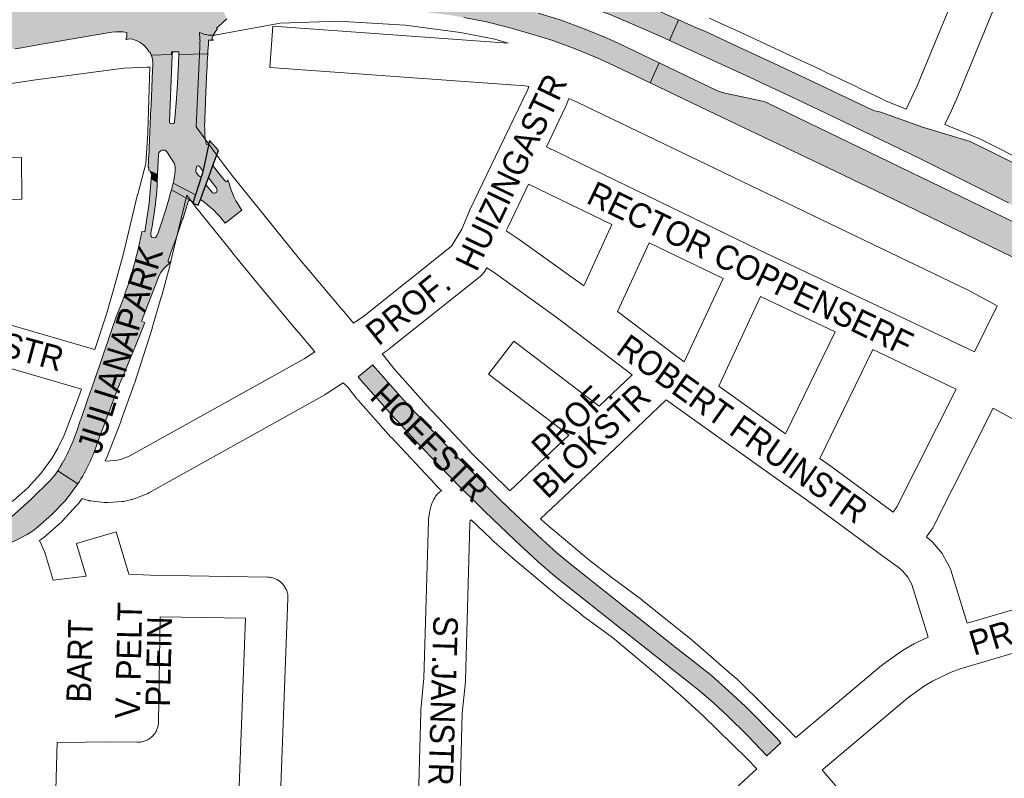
# Paper-space layout 'Layout1' of a CAD drawing. Header units: metres. Extents: x 123097 to 144122, y 392739 to 407589.
# Tile 342 of 510: x 133947 to 134256, y 398452 to 398690. Entities that reach past the tile are written whole.
import ezdxf
from ezdxf.enums import TextEntityAlignment as Align

# ---------------------------------------------------------------- set-up
doc = ezdxf.new("R2010")
doc.units = ezdxf.units.M
doc.header["$MEASUREMENT"] = 0
for name, color, linetype, lineweight in [('gs-anno-wegen algemeen tekst', 7, 'Continuous', 0), ('gs-knt-aanvullende hoofdweg', 7, 'Continuous', 0), ('gs-knt-hoofdweg', 7, 'Continuous', 0), ('gs-knt-wegen algemeen', 7, 'Continuous', 0), ('ir-ARC-asfalt-hoofdwegen-te inspecteren', 5, 'Continuous', 0), ('ir-ARC-fietspaden naastliggend- te inspecteren', 1, 'Continuous', 0)]:
    doc.layers.add(name, color=color, linetype=linetype, lineweight=lineweight)
doc.styles.add('Style-Arial', font='arial.ttf')

psp = doc.layouts.get("Layout1")

# ---------------------------------------------------------------- hatches: boundary and pattern name
at = {"layer": 'ir-ARC-asfalt-hoofdwegen-te inspecteren', "linetype": 'Continuous', "lineweight": 13}
for points in [[(134132.365, 398691.757), (134147.57, 398685.19), (134150.682, 398683.766), (134153.577, 398690.244), (134138.881, 398696.773), (134129.663, 398700.71), (134120.256, 398704.172), (134110.684, 398707.147), (134097.017, 398710.578), (134088.092, 398712.21), (134085.191, 398712.914), (134071.318, 398717.057), (134070.377, 398704.784), (134076.389, 398704.213), (134083.749, 398703.237), (134091.075, 398702.029), (134095.738, 398701.1), (134100.369, 398700.019), (134108.128, 398698.032), (134109.656, 398697.814), (134116.844, 398697.304), (134117.985, 398697.001)], [(134270.189, 398610.03), (134274.748, 398619.02), (134274.275, 398619.259), (134181.34, 398664.198), (134180.631, 398664.498), (134179.894, 398664.718), (134168.127, 398667.26), (134167.049, 398667.533), (134165.998, 398667.895), (134147.5, 398676.762), (134144.65, 398670.497), (134165.117, 398660.698), (134200.213, 398643.926), (134220.685, 398634.147), (134269.737, 398610.247)], [(134081.395, 398547.467), (134085.634, 398543.257), (134089.239, 398539.677), (134092.861, 398536.079), (134102.241, 398527.12), (134106.51, 398523.11), (134109.583, 398520.292), (134114.9, 398515.709), (134137.559, 398497.774), (134160.045, 398480.052), (134164.516, 398476.152), (134168.921, 398472.033), (134175.188, 398465.889), (134181.246, 398459.539), (134185.667, 398463.636), (134184.128, 398465.284), (134174.501, 398475.013), (134169.257, 398479.93), (134163.857, 398484.675), (134157.982, 398489.35), (134153.363, 398492.965), (134140.538, 398503.064), (134136.855, 398505.996), (134126.633, 398514.077), (134125.088, 398515.314), (134119.557, 398519.68), (134115.41, 398523.146), (134110.806, 398527.343), (134104.233, 398533.542), (134100.571, 398536.995), (134097.223, 398540.152), (134097.057, 398540.329), (134088.913, 398548.451), (134084.182, 398553.237), (134082.782, 398554.684), (134076.006, 398561.798), (134069.85, 398568.387), (134066.482, 398572.083), (134061.545, 398577.629), (134060.32, 398579.072), (134058.439, 398581.188), (134058.035, 398581.59), (134057.68, 398582.033), (134053.079, 398578.308), (134053.973, 398577.253), (134054.737, 398576.351), (134064.693, 398565.183), (134065.512, 398564.292), (134070.956, 398558.372)], [(133958.743, 398548.597), (133957.886, 398547.446), (133956.986, 398546.329), (133956.817, 398546.129), (133950.273, 398539.64), (133943.36, 398533.546), (133941.772, 398532.486), (133940.154, 398531.472), (133943.15, 398525.747), (133946.25, 398527.304), (133949.309, 398528.939), (133950.975, 398529.959), (133952.522, 398531.152), (133957.051, 398535.195), (133961.321, 398539.509), (133965.205, 398544.757), (133958.903, 398548.847), (133958.754, 398548.613)]]:
    psp.add_hatch(color=5, dxfattribs=at).paths.add_polyline_path(points, flags=0)
at = {"layer": 'ir-ARC-asfalt-hoofdwegen-te inspecteren', "linetype": 'Continuous', "lineweight": 13, "extrusion": (0, 0, -1)}
for points in [[(-134007.757, 398683.882, 0.5150728), (-134007.325, 398684.621), (-134007.746, 398685.494), (-134008.397, 398686.559), (-134008.964, 398687.388), (-134008.739, 398687.573), (-134009.412, 398688.24), (-134011.884, 398690.568), (-134008.196, 398699.052), (-134007.675, 398700.233, 0.3810717), (-134008.093, 398700.824), (-134007.403, 398700.699), (-134006.132, 398703.745), (-134005.073, 398705.941), (-134004.114, 398707.716), (-134002.914, 398709.337), (-134000.96, 398711.219), (-133999.373, 398712.52), (-133998.117, 398713.525), (-133994.954, 398712.945), (-133994.163, 398714.751), (-133989.675, 398713.805), (-133989.954, 398712.029), (-133990.52, 398708.813, 0.960204), (-133988.548, 398708.483), (-133988.057, 398711.609), (-133987.852, 398713.429), (-133984.369, 398712.61), (-133984.384, 398710.75), (-133982.734, 398710.4), (-133982.73, 398710.271), (-133980.009, 398709.588), (-133980.085, 398705.036), (-133978.85, 398704.783), (-133976.599, 398704.322), (-133973.547, 398703.734), (-133967.432, 398702.596), (-133960.554, 398701.34), (-133953.447, 398700.085), (-133948.284, 398699.239), (-133940.841, 398698.053), (-133933.719, 398696.961), (-133928.536, 398696.155), (-133918.388, 398694.77), (-133909.205, 398693.602), (-133899.082, 398692.389), (-133889.874, 398691.403), (-133874.474, 398689.87), (-133873.613, 398689.823), (-133872.75, 398689.806), (-133872.093, 398689.813), (-133871.437, 398689.837, 0.0394667), (-133869.967, 398689.869, 0.0594167), (-133867.847, 398690.343, 0.7297104), (-133867.949, 398691.264), (-133864.329, 398692.758), (-133858.843, 398692.149), (-133854.057, 398691.442), (-133850.939, 398689.305, 0.7726951), (-133851.193, 398688.384, 0.1260099), (-133847.222, 398686.944), (-133846.994, 398686.923), (-133847.616, 398679.923, 0.0054226), (-133847.617, 398679.912), (-133848.426, 398670.794), (-133857.218, 398671.753), (-133867.381, 398673.04), (-133871.765, 398673.643), (-133871.72, 398673.959), (-133874.297, 398674.286), (-133874.352, 398673.963), (-133880.361, 398674.839), (-133881.584, 398674.978), (-133891.715, 398676.334), (-133901.824, 398677.717), (-133909.026, 398678.657, 0.072158), (-133917.245, 398678.46), (-133918.242, 398678.314), (-133918.252, 398678.639), (-133927.553, 398678.364), (-133927.641, 398678.056, 0.0597007), (-133933.503, 398679.432), (-133939.666, 398680.311), (-133945.59, 398681.181), (-133947.564, 398681.485), (-133954.481, 398682.651), (-133974.636, 398686.152), (-133975.837, 398686.367), (-133977.123, 398686.507), (-133979.446, 398686.506), (-133980.566, 398686.299), (-133980.566, 398684.734, 0.0605766), (-133980.311, 398684.051), (-133981.728, 398684.26), (-133982.308, 398684.149), (-133983.556, 398683.752), (-133984.721, 398683.154), (-133985.856, 398682.297), (-133986.819, 398681.252), (-133987.474, 398680.249), (-133987.532, 398680.122), (-133987.88, 398680.131), (-133988.148, 398679.479), (-133988.258, 398679.166), (-133994.615, 398679.329), (-133994.615, 398680.209), (-133994.922, 398680.213), (-133996.882, 398680.24), (-133996.863, 398679.364), (-134005.915, 398679.538), (-134006.007, 398680.283), (-134006.087, 398681.691), (-134006.143, 398682.379), (-134006.136, 398682.551), (-134006.209, 398683.825)], [(-133988.382, 398678.815, 0.1089765), (-133988.709, 398676.527), (-133988.701, 398676.287), (-133988.701, 398676.286), (-133988.701, 398675.912), (-133988.689, 398675.912), (-133988.64, 398674.45), (-133988.181, 398663.42), (-133988.181, 398663.42), (-133988.165, 398663.045), (-133988.149, 398662.67), (-133988.149, 398662.67), (-133987.599, 398650.067), (-133987.562, 398649.179), (-133987.562, 398649.179), (-133987.546, 398648.804), (-133987.53, 398648.429), (-133987.523, 398648.43), (-133987.243, 398643.909), (-133987.517, 398643.899), (-133987.486, 398643.04), (-133987.888, 398642.754), (-133990.22, 398641.744), (-133990.483, 398648.068, 0.6929895), (-133993.238, 398648.764), (-133995.402, 398645.246), (-133995.508, 398645.005, 0.1236121), (-133995.638, 398641.881), (-133995.309, 398639.885), (-133995.075, 398638.998), (-134002.096, 398635.322), (-134004.114, 398641.484, 0.5617872), (-134003.181, 398641.302), (-134002.315, 398642.402, 0.1915483), (-134002.168, 398642.948), (-134002.401, 398644.089, 0.6337886), (-134003.323, 398644.274), (-134004.297, 398643.022, 0.2101156), (-134004.417, 398642.613), (-134006.307, 398651.358, 0.8165916), (-134005.435, 398651.408), (-134005.08, 398653.81), (-134005.064, 398654.041), (-134005.063, 398654.048), (-134005.011, 398654.419), (-134005.04, 398654.423, 0.0230398), (-134005.024, 398659.311), (-134005.245, 398664.156), (-134005.262, 398664.531), (-134005.278, 398664.906), (-134005.704, 398674.586), (-134005.72, 398674.961), (-134005.733, 398675.336), (-134005.795, 398677.161), (-134005.923, 398679.343), (-134006.007, 398680.283), (-134005.975, 398680.283), (-134005.915, 398679.538), (-133996.863, 398679.364), (-133996.858, 398679.148), (-133996.765, 398676.654), (-133996.505, 398670.121), (-133996.097, 398664.127), (-133995.526, 398658.153, 0.4304112), (-133994.95, 398657.661), (-133994.451, 398657.712, 0.421057), (-133993.964, 398658.248), (-133994.725, 398676.64), (-133994.728, 398676.712), (-133994.834, 398679.187), (-133994.922, 398680.213), (-133994.615, 398680.209), (-133994.615, 398679.329), (-133988.258, 398679.166)], [(-134008.68, 398637.465, 0.7926591), (-134007.453, 398635.954, 0.2039512), (-134007.196, 398636.275), (-134005.377, 398638.551), (-134003.636, 398633.94, 0.0798392), (-134011.44, 398626.477), (-134016.656, 398630.569, 0.0944713), (-134012.668, 398638.875), (-134012.27, 398640.053, 0.7298031), (-134011.476, 398639.605), (-134010.934, 398640.264), (-134010.934, 398640.264), (-134010.696, 398640.554), (-134010.458, 398640.844), (-134010.466, 398640.85), (-134009.249, 398642.419), (-134007.535, 398644.539), (-134006.157, 398640.699), (-134008.493, 398637.732)], [(-133999.962, 398633.405, 0.4265349), (-134000.55, 398633.594), (-133994.542, 398636.972), (-133994.277, 398635.946), (-133993.646, 398633.564), (-133992.619, 398630.113, 0.0123774), (-133990.006, 398622.553, 0.9130778), (-133988.08, 398623.1), (-133988.236, 398624.089, -0.0160644), (-133989.86, 398635.275), (-133990.042, 398638.203), (-133990.117, 398639.348), (-133988.168, 398640.396), (-133987.536, 398632.759), (-133986.244, 398623.774), (-133985.236, 398623.903), (-133985.15, 398623.237, 0.0437394), (-133978.564, 398600.453), (-133977.125, 398596.915), (-133977.105, 398596.854), (-133974.958, 398590.46), (-133974.839, 398590.104), (-133974.72, 398589.748), (-133974.718, 398589.749), (-133973.163, 398585.176), (-133972.087, 398582.085), (-133969.806, 398575.535), (-133969.353, 398574.235), (-133969.23, 398573.881), (-133969.107, 398573.527), (-133969.106, 398573.527), (-133968.133, 398570.764), (-133966.116, 398564.933), (-133966.118, 398564.932), (-133965.996, 398564.578), (-133965.874, 398564.224), (-133965.871, 398564.224), (-133964.967, 398561.61, 0.0612543), (-133958.903, 398548.847), (-133965.205, 398544.757, -0.0676264), (-133971.437, 398557.937), (-133972.147, 398559.821), (-133972.146, 398559.821), (-133972.278, 398560.172), (-133972.41, 398560.523), (-133972.412, 398560.522), (-133972.698, 398561.281), (-133978.004, 398575.303), (-133978.084, 398575.515), (-133978.089, 398575.528), (-133978.137, 398575.654), (-133978.27, 398576.005), (-133978.283, 398576), (-133979.041, 398577.852), (-133979.824, 398579.704), (-133982.817, 398586.807), (-133982.817, 398586.807), (-133982.963, 398587.153), (-133983.102, 398587.501), (-133985.272, 398592.957), (-133986.171, 398595.352), (-133985.187, 398595.722), (-133990.454, 398609.597, 0.0915721), (-133992.208, 398612.322), (-133994.3, 398614.218), (-133994.438, 398614.582, 0.2285665), (-133994.07, 398614.293), (-133993.75, 398614.253, 0.4052267), (-133993.491, 398614.808), (-133994.147, 398616.559), (-133994.146, 398616.559), (-133994.278, 398616.91), (-133994.407, 398617.262), (-133996.081, 398621.81), (-133997.955, 398627.392), (-133998.074, 398627.748), (-133998.191, 398628.104), (-133998.952, 398630.422), (-133999.727, 398632.934)]]:
    psp.add_hatch(color=5, dxfattribs=at).paths.add_polyline_path(points)
for points in [[(-134100.322, 398687.78), (-134107.265, 398685.872), (-134114.13, 398683.702), (-134121.137, 398681.114), (-134128.06, 398678.309), (-134131.721, 398676.687), (-134144.65, 398670.497), (-134147.5, 398676.762), (-134134.588, 398682.951), (-134131.13, 398684.476), (-134123.964, 398687.391), (-134116.714, 398690.089), (-134109.543, 398692.356), (-134102.294, 398694.356), (-134095.02, 398696.143), (-134087.691, 398697.689), (-134081.262, 398698.79), (-134074.796, 398699.643), (-134068.804, 398700.244), (-134061.003, 398700.799), (-134060.513, 398693.91), (-134072.749, 398692.894), (-134083.268, 398691.496), (-134086.203, 398690.938), (-134093.304, 398689.543)], [(-134150.682, 398683.766), (-134175.841, 398672.25), (-134188.98, 398666.12), (-134202.1, 398659.86), (-134229.16, 398646.73), (-134256.98, 398632.82), (-134273.169, 398624.374), (-134275.807, 398622.997), (-134276.113, 398622.833), (-134279.523, 398635.055), (-134279.023, 398635.218), (-134277.02, 398636.07), (-134252.846, 398648.235), (-134244.943, 398652.107), (-134229.742, 398656.73), (-134229.546, 398656.79), (-134217.02, 398661.231), (-134214.686, 398661.795), (-134212.518, 398662.827), (-134193.543, 398671.852), (-134183.57, 398676.531), (-134172.228, 398681.765), (-134161.416, 398686.835), (-134159.877, 398687.446), (-134153.577, 398690.244)]]:
    psp.add_hatch(color=5, dxfattribs=at).paths.add_polyline_path(points, flags=0)
at = {"layer": 'ir-ARC-asfalt-hoofdwegen-te inspecteren', "linetype": 'Continuous', "lineweight": 13}
for points in [[(133990.117, 398639.348), (133988.168, 398640.396), (133988.281, 398641.761), (133987.888, 398642.754), (133990.22, 398641.744), (133990.213, 398641.573)], [(134001.271, 398632.801), (134002.096, 398635.322), (133995.075, 398638.998), (133994.542, 398636.972), (134000.55, 398633.594), (134001.043, 398633.282, -0.3705663)]]:
    psp.add_hatch(color=5, dxfattribs=at).paths.add_polyline_path(points)
at = {"layer": 'ir-ARC-fietspaden naastliggend- te inspecteren', "linetype": 'Continuous', "lineweight": 30}
psp.add_hatch(color=1, dxfattribs=at).paths.add_polyline_path([(134002.958, 398632.091), (134003.636, 398633.94), (134005.377, 398638.551), (134006.157, 398640.699), (134007.535, 398644.539), (134009.271, 398649.284), (134006.512, 398652.38), (134006.307, 398651.358), (134004.417, 398642.613), (134004.415, 398642.605), (134004.114, 398641.484), (134002.096, 398635.322), (134001.271, 398632.801)])

# ---------------------------------------------------------------- linework, layer by layer
at = {"layer": 'gs-knt-aanvullende hoofdweg', "color": 7, "linetype": 'Continuous', "flags": 128}
for points in [[(134003.346, 398686.23), (134003.494, 398684.318), (134003.512, 398684.008), (134003.517, 398683.699), (134003.509, 398683.389), (134003.428, 398681.635), (134002.281, 398656.636)], [(133987.159, 398654.747), (133987.169, 398654.962), (133987.807, 398675.412)], [(133970.575, 398586.845), (133974.178, 398597.98), (133976.942, 398607.444), (133979.517, 398616.96), (133983.946, 398635.428), (133983.985, 398635.582), (133986.502, 398645.181), (133987.156, 398654.693)], [(133987.156, 398654.693), (133987.159, 398654.747)], [(133987.156, 398654.693), (133987.159, 398654.747)], [(134002.281, 398656.636), (134010.484, 398645.529), (134010.497, 398645.512), (134013.872, 398640.995), (134013.879, 398640.987), (134034.851, 398615.062), (134034.853, 398615.06), (134046.623, 398601.063), (134048.002, 398599.461), (134048.07, 398599.382), (134051.649, 398595.106)], [(134039.506, 398586.188), (134035.188, 398591.324), (134033.13, 398593.714), (134033.061, 398593.795), (134023.311, 398605.447), (134023.299, 398605.462), (134023.236, 398605.538), (134023.22, 398605.558), (134013.629, 398617.333), (134013.6, 398617.369), (134002.11, 398631.654), (134002.104, 398631.661), (134002.091, 398631.677), (134001.927, 398631.888), (133999.423, 398635.239), (133998.533, 398631.849), (133994.098, 398613.352), (133994.044, 398613.141), (133991.421, 398603.448), (133991.381, 398603.304), (133988.565, 398593.665), (133988.501, 398593.459), (133982.93, 398576.24), (133982.863, 398576.043), (133978.845, 398564.709), (133978.777, 398564.523), (133974.867, 398554.351), (133974.743, 398554.049), (133974.607, 398553.753), (133973.758, 398552.013)], [(134060.656, 398585.514), (134060.873, 398585.293), (134061.095, 398585.043), (134061.306, 398584.784), (134064.335, 398580.893), (134074.536, 398569.483), (134088.087, 398554.977), (134088.102, 398554.963), (134094.544, 398548.517), (134100.703, 398542.641)], [(133940.014, 398536.197), (133945.012, 398539.601), (133949.56, 398543.54), (133953.617, 398547.976), (133957.061, 398552.767), (133958.953, 398555.922), (133960.964, 398560.045), (133964.722, 398569.82), (133966.382, 398574.505)], [(134079.198, 398542.604), (134077.374, 398544.449), (134077.345, 398544.479), (134077.198, 398544.631), (134063.504, 398559.289), (134063.393, 398559.411), (134052.967, 398571.073), (134052.8, 398571.266), (134052.64, 398571.465), (134049.762, 398575.162), (134048.426, 398576.472)], [(133966.554, 398540.148), (133965.417, 398538.665), (133965.378, 398538.615), (133965.213, 398538.411), (133965.192, 398538.387), (133964.999, 398538.166), (133960.349, 398533.081), (133960.148, 398532.871), (133960.045, 398532.769), (133960.009, 398532.735), (133959.94, 398532.668), (133959.725, 398532.474), (133954.517, 398527.963), (133954.294, 398527.777), (133954.179, 398527.688), (133954.141, 398527.659), (133954.064, 398527.6), (133953.827, 398527.431), (133953.242, 398527.033)], [(134110.294, 398533.793), (134111.629, 398532.598), (134125.33, 398521.114), (134132.29, 398515.662), (134141.922, 398508.509), (134142.128, 398508.35), (134142.233, 398508.266), (134156.767, 398496.668), (134157.028, 398496.45), (134157.041, 398496.438), (134170.255, 398484.875), (134170.263, 398484.869), (134171.49, 398483.903), (134171.707, 398483.725), (134171.777, 398483.664), (134171.813, 398483.632), (134171.847, 398483.601), (134171.918, 398483.539), (134172.121, 398483.345), (134188.735, 398466.93), (134188.866, 398466.798), (134188.993, 398466.663), (134190.286, 398465.252)], [(134178.07, 398455.42), (134175.081, 398458.561), (134161.258, 398472.026), (134154.19, 398478.501), (134146.988, 398484.833), (134132.808, 398496.568), (134123.257, 398503.661), (134123.104, 398503.778), (134115.969, 398509.367), (134115.777, 398509.523), (134101.885, 398521.166), (134101.697, 398521.329), (134094.948, 398527.379), (134094.776, 398527.537), (134088.525, 398533.501)], [(134198.568, 398455.148), (134198.876, 398454.734), (134236.02, 398411.366)]]:
    psp.add_lwpolyline(points, dxfattribs=at)
at = {"layer": 'gs-knt-hoofdweg', "color": 7, "linetype": 'Continuous', "flags": 128}
for points in [[(134100.18, 398682.948), (134095.905, 398684.141), (134085.203, 398686.263), (134067.877, 398688.579), (134046.985, 398689.759), (134028.65, 398689.155), (134008.663, 398685.504), (134008.304, 398685.447), (134007.942, 398685.406), (134007.578, 398685.382), (134007.214, 398685.374), (134006.85, 398685.383), (134006.487, 398685.408), (134006.125, 398685.45), (134005.766, 398685.508), (134005.409, 398685.582), (134005.056, 398685.673), (134004.708, 398685.779), (134003.346, 398686.23)], [(134163.247, 398690.727), (134164.826, 398690.01), (134166.406, 398689.292), (134167.984, 398688.572), (134168.102, 398688.519), (134169.677, 398687.799), (134171.252, 398687.079), (134172.826, 398686.357), (134174.4, 398685.634), (134175.974, 398684.911), (134177.546, 398684.186), (134179.119, 398683.459), (134180.691, 398682.732), (134182.262, 398682.004), (134183.833, 398681.274), (134185.403, 398680.544), (134186.973, 398679.812), (134188.542, 398679.079), (134190.111, 398678.345), (134191.679, 398677.61), (134193.246, 398676.874), (134194.91, 398676.091), (134196.48, 398675.351), (134198.049, 398674.61), (134199.618, 398673.868), (134201.186, 398673.125), (134202.754, 398672.38), (134204.321, 398671.634), (134205.888, 398670.888), (134207.454, 398670.14), (134209.02, 398669.391), (134210.585, 398668.641), (134212.149, 398667.89), (134213.713, 398667.137), (134215.277, 398666.384), (134216.84, 398665.629), (134218.402, 398664.874), (134224.918, 398662.253)], [(133987.807, 398675.412), (133986.832, 398675.405), (133979.688, 398675.044), (133952.084, 398671.414), (133952.079, 398671.413), (133952.076, 398671.413)], [(133952.076, 398671.413), (133926.015, 398667.567), (133925.923, 398667.554), (133904.813, 398664.747), (133904.639, 398664.726), (133871.759, 398661.254), (133871.682, 398661.246), (133858.322, 398659.996)], [(134253.429, 398600.572), (134244.339, 398605.462), (134121.794, 398664.397), (134119.152, 398665.526)], [(134237.017, 398657.386), (134246.996, 398653.372), (134247.303, 398653.241), (134247.605, 398653.098), (134281.416, 398636.101), (134281.746, 398635.925), (134282.068, 398635.733), (134282.381, 398635.527), (134282.683, 398635.307), (134282.975, 398635.073), (134283.256, 398634.825), (134283.525, 398634.564), (134287.328, 398630.703)]]:
    psp.add_lwpolyline(points, dxfattribs=at)
at = {"layer": 'gs-knt-wegen algemeen', "color": 7, "linetype": 'Continuous', "flags": 128}
for points in [[(134224.918, 398662.253), (134227.324, 398667.377), (134228.358, 398669.58), (134240.579, 398699.226), (134241.344, 398701.705), (134234.24, 398704.605), (134226.666, 398707.291), (134219.114, 398709.455), (134203.512, 398713.311), (134187.74, 398716.399), (134179.899, 398717.637), (134163.902, 398719.567), (134155.994, 398720.227), (134139.939, 398720.975), (134126.444, 398720.939), (134119.955, 398713.966), (134117.913, 398711.603), (134115.65, 398708.986)], [(134051.649, 398595.106), (134054.894, 398597.37), (134082.331, 398619.237), (134085.646, 398624.579), (134088.019, 398630.307), (134088.089, 398630.47), (134088.163, 398630.631), (134097.561, 398650.225), (134106.292, 398668.428), (134106.641, 398669.302)], [(134119.152, 398665.526), (134118.303, 398663.398), (134118.218, 398663.195), (134118.127, 398662.996), (134112.106, 398650.442)], [(134112.106, 398650.442), (134144.021, 398634.986)], [(134132.61, 398626.046), (134106.475, 398638.703), (134099.98, 398625.161), (134099.537, 398624.091)], [(133927.302, 398633.837), (133918.003, 398602.121), (133970.156, 398586.967), (133970.575, 398586.845)], [(134144.021, 398634.986), (134144.025, 398634.985), (134144.028, 398634.983)], [(134144.021, 398634.986), (134144.025, 398634.985), (134144.028, 398634.983)], [(134144.028, 398634.983), (134178.97, 398618.058), (134214.177, 398601.367), (134246.34, 398586.119), (134253.429, 398600.572)], [(134099.537, 398624.091), (134102.668, 398622.043), (134102.887, 398621.893), (134122.02, 398608.233), (134122.179, 398608.116), (134123.809, 398606.875)], [(134123.809, 398606.875), (134132.61, 398626.046)], [(134155.362, 398583.031), (134167.544, 398609.126), (134144.331, 398620.37), (134134.43, 398598.802)], [(134093.473, 398612.499), (134092.8, 398611.415), (134092.626, 398611.149), (134092.439, 398610.891), (134092.239, 398610.643), (134092.027, 398610.405), (134091.804, 398610.178), (134091.57, 398609.962), (134091.327, 398609.757), (134062.846, 398587.059), (134062.683, 398586.933), (134062.515, 398586.812), (134060.656, 398585.514)], [(134128.688, 398569.15), (134139.042, 398578.958), (134122.4, 398591.587), (134114.374, 398597.694), (134095.429, 398611.22), (134093.473, 398612.499)], [(134187.117, 398560.412), (134202.661, 398592.418), (134179.286, 398603.499), (134166.146, 398575.35)], [(134134.43, 398598.802), (134152.945, 398584.752), (134155.362, 398583.031)], [(133966.382, 398574.505), (133908.103, 398591.439)], [(133973.758, 398552.013), (133974.411, 398551.932), (133977.5, 398552.166), (133978.693, 398552.436), (133981.554, 398553.528), (134036.145, 398583.976), (134039.506, 398586.188)], [(134220.813, 398535.934), (134222.01, 398537.537), (134240.55, 398574.455), (134214.426, 398586.84), (134197.871, 398552.753)], [(134048.426, 398576.472), (134043.104, 398572.969), (134042.902, 398572.842), (134042.696, 398572.722)], [(134166.146, 398575.35), (134187.117, 398560.412)], [(134042.696, 398572.722), (133987.486, 398541.929), (133987.21, 398541.783), (133986.927, 398541.651), (133986.638, 398541.532), (133982.903, 398540.106), (133982.612, 398540.003), (133982.315, 398539.913), (133982.015, 398539.838), (133979.901, 398539.361), (133979.59, 398539.298), (133979.276, 398539.251), (133978.96, 398539.22), (133974.746, 398538.901), (133974.488, 398538.886), (133974.229, 398538.882), (133973.97, 398538.888), (133973.712, 398538.905), (133973.455, 398538.931), (133969.185, 398539.46), (133969.073, 398539.475), (133968.869, 398539.507), (133968.758, 398539.528), (133968.556, 398539.57), (133968.446, 398539.596), (133968.246, 398539.648), (133968.137, 398539.679), (133966.554, 398540.148)], [(134231.788, 398496.734), (134226.68, 398513.25), (134225.448, 398515.5), (134223.716, 398517.531), (134222.362, 398518.66), (134218.333, 398521.589), (134218.3, 398521.614), (134193.644, 398539.779), (134185.833, 398545.341), (134154.177, 398567.89), (134149.675, 398571.096), (134133.633, 398555.902)], [(134283.617, 398551.183), (134252.139, 398568.52), (134233.388, 398531.181), (134233.254, 398530.929), (134233.109, 398530.682), (134232.953, 398530.442), (134232.787, 398530.21), (134231.274, 398528.182)], [(134133.627, 398555.896), (134110.294, 398533.793)], [(134133.633, 398555.902), (134133.631, 398555.899), (134133.627, 398555.896)], [(134133.633, 398555.902), (134133.631, 398555.899), (134133.627, 398555.896)], [(134197.871, 398552.753), (134201.324, 398550.292), (134220.813, 398535.934)], [(134071.228, 398415.947), (134072.71, 398473.475), (134072.721, 398473.719), (134072.741, 398473.963), (134073.741, 398483.838), (134075.12, 398533.152), (134075.132, 398533.409), (134075.154, 398533.666), (134075.187, 398533.922), (134075.44, 398535.634), (134075.481, 398535.881), (134075.532, 398536.127), (134075.593, 398536.37), (134076.042, 398538.042), (134076.121, 398538.314), (134076.212, 398538.581), (134076.314, 398538.845), (134076.428, 398539.104), (134076.743, 398539.78), (134076.885, 398540.065), (134077.04, 398540.343), (134077.209, 398540.614), (134077.391, 398540.876), (134077.586, 398541.128), (134077.793, 398541.371), (134078.011, 398541.603), (134078.24, 398541.824), (134078.48, 398542.034), (134078.73, 398542.232), (134079.091, 398542.504), (134079.198, 398542.604)], [(134088.525, 398533.501), (134088.248, 398533.241), (134088.124, 398532.401), (134086.749, 398483.237), (134086.738, 398483), (134086.719, 398482.763), (134085.719, 398472.895), (134084.24, 398415.482)], [(134231.274, 398528.182), (134232.481, 398527.175), (134232.688, 398526.994), (134232.888, 398526.804), (134233.08, 398526.607), (134233.263, 398526.401), (134235.789, 398523.44), (134235.958, 398523.233), (134236.119, 398523.019), (134236.27, 398522.799), (134236.413, 398522.573), (134236.546, 398522.341), (134238.415, 398518.927), (134238.536, 398518.695), (134238.648, 398518.459), (134238.75, 398518.218), (134238.842, 398517.973), (134238.924, 398517.725), (134244.077, 398501.066)], [(133953.242, 398527.033), (133954.691, 398523.803), (133954.805, 398523.532), (133954.907, 398523.255), (133954.997, 398522.975), (133957.471, 398514.556)], [(134244.077, 398501.066), (134295.563, 398516.188), (134329.384, 398526.436)], [(134031.088, 398508.795), (134027.609, 398416.428)], [(134014.584, 398416.552), (134017.827, 398502.646), (133991.026, 398503.094), (133990.511, 398470.178), (133990.499, 398469.868), (133990.472, 398469.56), (133990.43, 398469.252), (133990.374, 398468.948), (133990.304, 398468.646), (133990.219, 398468.348), (133990.12, 398468.054), (133990.007, 398467.765), (133989.88, 398467.482), (133989.74, 398467.206), (133989.588, 398466.936), (133989.422, 398466.674), (133989.244, 398466.42), (133989.054, 398466.175), (133988.853, 398465.939), (133988.641, 398465.713), (133988.418, 398465.497), (133988.186, 398465.292), (133987.944, 398465.099), (133987.692, 398464.917), (133987.433, 398464.748), (133987.166, 398464.59), (133986.891, 398464.446), (133986.61, 398464.315), (133986.323, 398464.198), (133986.031, 398464.094), (133985.735, 398464.005), (133985.434, 398463.929), (133985.13, 398463.868), (133984.823, 398463.822), (133984.515, 398463.79), (133984.206, 398463.773), (133983.896, 398463.771), (133975.738, 398463.904), (133967.576, 398463.787), (133958.721, 398463.659)], [(134293.184, 398501.919), (134241.831, 398486.836), (134239.043, 398485.777), (134233.215, 398482.971), (134230.67, 398481.466), (134225.389, 398477.701), (134198.843, 398455.366), (134198.669, 398455.224), (134198.568, 398455.148)], [(134190.286, 398465.252), (134190.719, 398465.546), (134217.206, 398487.831), (134217.409, 398487.995), (134217.618, 398488.151), (134223.338, 398492.229), (134223.568, 398492.385), (134223.804, 398492.532), (134226.828, 398494.32), (134227.07, 398494.456), (134227.317, 398494.582), (134231.788, 398496.734)], [(133958.721, 398463.659), (133957.459, 398419.195), (133957.448, 398417.144)], [(134084.24, 398415.482), (134109.185, 398415.482), (134111.227, 398415.698), (134124.154, 398418.737), (134126.041, 398419.648), (134126.274, 398419.754), (134126.511, 398419.852), (134131.746, 398421.888), (134131.931, 398421.957), (134132.118, 398422.02), (134144.548, 398426.006), (134147.438, 398427.42), (134153.794, 398433.017), (134178.07, 398455.42)]]:
    psp.add_lwpolyline(points, dxfattribs=at)
for points in [[(134257.196, 398708.878), (134269.736, 398702.752), (134269.954, 398702.64), (134270.168, 398702.52), (134270.377, 398702.392), (134307.631, 398678.642, -0.3851012), (134307.634, 398678.629), (134300.645, 398667.666, -0.3851035), (134300.632, 398667.664), (134263.689, 398691.216), (134253.299, 398696.292), (134252.931, 398695.101), (134252.837, 398694.818), (134252.73, 398694.54), (134240.336, 398664.474), (134240.21, 398664.189), (134239.11, 398661.845), (134237.017, 398657.386)], [(134106.641, 398669.302), (134105.326, 398669.525), (134025.437, 398675.256, -0.38433), (134025.428, 398675.266), (134026.358, 398688.234, -0.384328), (134026.368, 398688.242), (134100.18, 398682.948)], [(133860.588, 398618.952), (133868.735, 398616.561), (133905.505, 398605.77), (133913.691, 398633.691), (133908.742, 398633.638, -0.3851676), (133908.732, 398633.647), (133908.593, 398646.648, -0.3851655), (133908.602, 398646.658), (133922.341, 398646.805), (133947.515, 398647.076, -0.3851644), (133947.525, 398647.067), (133947.665, 398634.066, -0.3851658), (133947.656, 398634.056), (133927.302, 398633.837)], [(134100.703, 398542.641), (134119.108, 398560.076), (134094.011, 398579.121, -0.3846361), (134094.008, 398579.135), (134101.867, 398589.491, -0.3846366), (134101.881, 398589.493), (134128.688, 398569.15)], [(133957.471, 398514.556), (133967.801, 398515.792), (133964.772, 398526.026, -0.3845789), (133964.778, 398526.037), (133977.244, 398529.728, -0.3845773), (133977.256, 398529.721), (133981.167, 398516.512), (133987.986, 398516.166), (134024.692, 398515.553), (134025.005, 398515.54), (134025.318, 398515.512), (134025.629, 398515.469), (134025.938, 398515.411), (134026.243, 398515.339), (134026.545, 398515.251), (134026.842, 398515.15), (134027.134, 398515.033), (134027.419, 398514.904), (134027.699, 398514.76), (134027.971, 398514.603), (134028.235, 398514.433), (134028.49, 398514.251), (134028.737, 398514.057), (134028.974, 398513.85), (134029.2, 398513.633), (134029.416, 398513.405), (134029.621, 398513.167), (134029.814, 398512.919), (134029.995, 398512.663), (134030.163, 398512.398), (134030.318, 398512.125), (134030.46, 398511.844), (134030.588, 398511.558), (134030.702, 398511.265), (134030.802, 398510.968), (134030.888, 398510.666), (134030.959, 398510.36), (134031.015, 398510.051), (134031.056, 398509.74), (134031.082, 398509.427), (134031.093, 398509.113), (134031.088, 398508.804), (134031.088, 398508.8), (134031.088, 398508.795)]]:
    psp.add_lwpolyline(points, format="xyb", dxfattribs=at)
at = {"layer": 'ir-ARC-asfalt-hoofdwegen-te inspecteren', "color": 5, "linetype": 'Continuous', "lineweight": 13}
for points in [[(134132.365, 398691.757), (134147.57, 398685.19), (134150.682, 398683.766), (134153.577, 398690.244), (134138.881, 398696.773), (134129.663, 398700.71), (134120.256, 398704.172), (134110.684, 398707.147), (134097.017, 398710.578), (134088.092, 398712.21), (134085.191, 398712.914), (134071.318, 398717.057), (134070.377, 398704.784), (134076.389, 398704.213), (134083.749, 398703.237), (134091.075, 398702.029), (134095.738, 398701.1), (134100.369, 398700.019), (134108.128, 398698.032), (134109.656, 398697.814), (134116.844, 398697.304), (134117.985, 398697.001)], [(133990.22, 398641.744), (133987.888, 398642.754), (133988.281, 398641.761), (133988.168, 398640.396), (133990.117, 398639.348), (133990.213, 398641.573)]]:
    psp.add_lwpolyline(points, close=True, dxfattribs=at)
psp.add_lwpolyline([(134086.203, 398690.938), (134093.304, 398689.543), (134100.322, 398687.78), (134107.265, 398685.872), (134114.13, 398683.702), (134121.137, 398681.114), (134128.06, 398678.309), (134131.721, 398676.687), (134144.65, 398670.497), (134147.5, 398676.762), (134134.588, 398682.951), (134131.13, 398684.476), (134123.964, 398687.391), (134116.714, 398690.089), (134109.543, 398692.356)], dxfattribs=at)
psp.add_lwpolyline([(133945.59, 398681.181), (133947.564, 398681.485), (133954.481, 398682.651), (133974.636, 398686.152), (133975.837, 398686.367), (133977.123, 398686.507), (133979.446, 398686.506), (133980.566, 398686.299), (133980.566, 398684.734, -0.0605766), (133980.311, 398684.051), (133981.728, 398684.26), (133982.308, 398684.149), (133983.556, 398683.752), (133984.721, 398683.154), (133985.856, 398682.297), (133986.819, 398681.252), (133987.474, 398680.249), (133987.532, 398680.122), (133987.88, 398680.131), (133988.148, 398679.479), (133988.258, 398679.166), (133994.615, 398679.329), (133994.615, 398680.209), (133994.922, 398680.213), (133996.882, 398680.24), (133996.863, 398679.364), (134005.915, 398679.538), (134006.007, 398680.283), (134006.087, 398681.691), (134006.143, 398682.379), (134006.136, 398682.551), (134006.209, 398683.825), (134007.757, 398683.882, -0.5150728), (134007.325, 398684.621), (134007.746, 398685.494), (134008.397, 398686.559), (134008.964, 398687.388), (134008.739, 398687.573), (134009.412, 398688.24), (134011.884, 398690.568)], format="xyb", dxfattribs=at)
at = {"layer": 'ir-ARC-asfalt-hoofdwegen-te inspecteren', "color": 5, "linetype": 'Continuous', "lineweight": 13, "flags": 128}
psp.add_lwpolyline([(134277.02, 398636.07), (134252.846, 398648.235), (134244.943, 398652.107), (134229.742, 398656.73), (134229.546, 398656.79), (134217.02, 398661.231), (134214.686, 398661.795), (134212.518, 398662.827), (134193.543, 398671.852), (134183.57, 398676.531), (134172.228, 398681.765), (134161.416, 398686.835), (134159.877, 398687.446), (134153.577, 398690.244), (134150.682, 398683.766), (134175.841, 398672.25), (134188.98, 398666.12), (134202.1, 398659.86), (134229.16, 398646.73), (134256.98, 398632.82)], dxfattribs=at)
at = {"layer": 'ir-ARC-asfalt-hoofdwegen-te inspecteren', "color": 5, "linetype": 'Continuous', "lineweight": 13}
for points in [[(133988.382, 398678.815, -0.1089765), (133988.709, 398676.527), (133988.701, 398676.287), (133988.701, 398676.286), (133988.701, 398675.912), (133988.689, 398675.912), (133988.64, 398674.45), (133988.181, 398663.42), (133988.181, 398663.42), (133988.165, 398663.045), (133988.149, 398662.67), (133988.149, 398662.67), (133987.599, 398650.067), (133987.562, 398649.179), (133987.562, 398649.179), (133987.546, 398648.804), (133987.53, 398648.429), (133987.523, 398648.43), (133987.243, 398643.909), (133987.517, 398643.899), (133987.486, 398643.04), (133987.888, 398642.754), (133990.22, 398641.744), (133990.483, 398648.068, -0.6929895), (133993.238, 398648.764), (133995.402, 398645.246), (133995.508, 398645.005, -0.1236121), (133995.638, 398641.881), (133995.309, 398639.885), (133995.075, 398638.998), (134002.096, 398635.322), (134004.114, 398641.484, -0.5617872), (134003.181, 398641.302), (134002.315, 398642.402, -0.1915483), (134002.168, 398642.948), (134002.401, 398644.089, -0.6337886), (134003.323, 398644.274), (134004.297, 398643.022, -0.2101156), (134004.417, 398642.613), (134006.307, 398651.358, -0.8165916), (134005.435, 398651.408), (134005.08, 398653.81), (134005.064, 398654.041), (134005.063, 398654.048), (134005.011, 398654.419), (134005.04, 398654.423, -0.0230398), (134005.024, 398659.311), (134005.245, 398664.156), (134005.262, 398664.531), (134005.278, 398664.906), (134005.704, 398674.586), (134005.72, 398674.961), (134005.733, 398675.336), (134005.795, 398677.161), (134005.923, 398679.343), (134006.007, 398680.283), (134005.975, 398680.283), (134005.915, 398679.538), (133996.863, 398679.364), (133996.858, 398679.148), (133996.765, 398676.654), (133996.505, 398670.121), (133996.097, 398664.127), (133995.526, 398658.153, -0.4304112), (133994.95, 398657.661), (133994.451, 398657.712, -0.421057), (133993.964, 398658.248), (133994.725, 398676.64), (133994.728, 398676.712), (133994.834, 398679.187), (133994.922, 398680.213), (133994.615, 398680.209), (133994.615, 398679.329), (133988.258, 398679.166)], [(134008.68, 398637.465, -0.7926591), (134007.453, 398635.954, -0.2039512), (134007.196, 398636.275), (134005.377, 398638.551), (134003.636, 398633.94, -0.0798392), (134011.44, 398626.477), (134016.656, 398630.569, -0.0944713), (134012.668, 398638.875), (134012.27, 398640.053, -0.7298031), (134011.476, 398639.605), (134010.934, 398640.264), (134010.934, 398640.264), (134010.696, 398640.554), (134010.458, 398640.844), (134010.466, 398640.85), (134009.249, 398642.419), (134007.535, 398644.539), (134006.157, 398640.699), (134008.493, 398637.732)], [(133999.962, 398633.405, -0.4265349), (134000.55, 398633.594), (133994.542, 398636.972), (133994.277, 398635.946), (133993.646, 398633.564), (133992.619, 398630.113, -0.0123774), (133990.006, 398622.553, -0.9130778), (133988.08, 398623.1), (133988.236, 398624.089, 0.0160644), (133989.86, 398635.275), (133990.042, 398638.203), (133990.117, 398639.348), (133988.168, 398640.396), (133987.536, 398632.759), (133986.244, 398623.774), (133985.236, 398623.903), (133985.15, 398623.237, -0.0437394), (133978.564, 398600.453), (133977.125, 398596.915), (133977.105, 398596.854), (133974.958, 398590.46), (133974.839, 398590.104), (133974.72, 398589.748), (133974.718, 398589.749), (133973.163, 398585.176), (133972.087, 398582.085), (133969.806, 398575.535), (133969.353, 398574.235), (133969.23, 398573.881), (133969.107, 398573.527), (133969.106, 398573.527), (133968.133, 398570.764), (133966.116, 398564.933), (133966.118, 398564.932), (133965.996, 398564.578), (133965.874, 398564.224), (133965.871, 398564.224), (133964.967, 398561.61, -0.0612543), (133958.903, 398548.847), (133965.205, 398544.757, 0.0676264), (133971.437, 398557.937), (133972.147, 398559.821), (133972.146, 398559.821), (133972.278, 398560.172), (133972.41, 398560.523), (133972.412, 398560.522), (133972.698, 398561.281), (133978.004, 398575.303), (133978.084, 398575.515), (133978.089, 398575.528), (133978.137, 398575.654), (133978.27, 398576.005), (133978.283, 398576), (133979.041, 398577.852), (133979.824, 398579.704), (133982.817, 398586.807), (133982.817, 398586.807), (133982.963, 398587.153), (133983.102, 398587.501), (133985.272, 398592.957), (133986.171, 398595.352), (133985.187, 398595.722), (133990.454, 398609.597, -0.0915721), (133992.208, 398612.322), (133994.3, 398614.218), (133994.438, 398614.582, -0.2285665), (133994.07, 398614.293), (133993.75, 398614.253, -0.4052267), (133993.491, 398614.808), (133994.147, 398616.559), (133994.146, 398616.559), (133994.278, 398616.91), (133994.407, 398617.262), (133996.081, 398621.81), (133997.955, 398627.392), (133998.074, 398627.748), (133998.191, 398628.104), (133998.952, 398630.422), (133999.727, 398632.934)], [(134001.271, 398632.801), (134002.096, 398635.322), (133995.075, 398638.998), (133994.542, 398636.972), (134000.55, 398633.594), (134001.043, 398633.282, -0.3705663)]]:
    psp.add_lwpolyline(points, format="xyb", close=True, dxfattribs=at)
at = {"layer": 'ir-ARC-asfalt-hoofdwegen-te inspecteren', "color": 5, "linetype": 'Continuous', "lineweight": 13, "flags": 128}
for points in [[(134270.189, 398610.03), (134274.748, 398619.02), (134274.275, 398619.259), (134181.34, 398664.198), (134180.631, 398664.498), (134179.894, 398664.718), (134168.127, 398667.26), (134167.049, 398667.533), (134165.998, 398667.895), (134147.5, 398676.762), (134144.65, 398670.497), (134165.117, 398660.698), (134200.213, 398643.926), (134220.685, 398634.147), (134269.737, 398610.247)], [(134081.395, 398547.467), (134085.634, 398543.257), (134089.239, 398539.677), (134092.861, 398536.079), (134102.241, 398527.12), (134106.51, 398523.11), (134109.583, 398520.292), (134114.9, 398515.709), (134137.559, 398497.774), (134160.045, 398480.052), (134164.516, 398476.152), (134168.921, 398472.033), (134175.188, 398465.889), (134181.246, 398459.539), (134185.667, 398463.636), (134184.128, 398465.284), (134174.501, 398475.013), (134169.257, 398479.93), (134163.857, 398484.675), (134157.982, 398489.35), (134153.363, 398492.965), (134140.538, 398503.064), (134136.855, 398505.996), (134126.633, 398514.077), (134125.088, 398515.314), (134119.557, 398519.68), (134115.41, 398523.146), (134110.806, 398527.343), (134104.233, 398533.542), (134100.571, 398536.995), (134097.223, 398540.152), (134097.057, 398540.329), (134088.913, 398548.451), (134084.182, 398553.237), (134082.782, 398554.684), (134076.006, 398561.798), (134069.85, 398568.387), (134066.482, 398572.083), (134061.545, 398577.629), (134060.32, 398579.072), (134058.439, 398581.188), (134058.035, 398581.59), (134057.68, 398582.033), (134053.079, 398578.308), (134053.973, 398577.253), (134054.737, 398576.351), (134064.693, 398565.183), (134065.512, 398564.292), (134070.956, 398558.372)], [(133958.743, 398548.597), (133957.886, 398547.446), (133956.986, 398546.329), (133956.817, 398546.129), (133950.273, 398539.64), (133943.36, 398533.546), (133941.772, 398532.486), (133940.154, 398531.472), (133943.15, 398525.747), (133946.25, 398527.304), (133949.309, 398528.939), (133950.975, 398529.959), (133952.522, 398531.152), (133957.051, 398535.195), (133961.321, 398539.509), (133965.205, 398544.757), (133958.903, 398548.847), (133958.754, 398548.613)]]:
    psp.add_lwpolyline(points, close=True, dxfattribs=at)
at = {"layer": 'ir-ARC-fietspaden naastliggend- te inspecteren', "color": 1, "linetype": 'Continuous', "lineweight": 30}
psp.add_lwpolyline([(134002.958, 398632.091), (134003.636, 398633.94), (134005.377, 398638.551), (134006.157, 398640.699), (134007.535, 398644.539), (134009.271, 398649.284), (134006.512, 398652.38), (134006.307, 398651.358), (134004.417, 398642.613), (134004.415, 398642.605), (134004.114, 398641.484), (134002.096, 398635.322), (134001.271, 398632.801)], close=True, dxfattribs=at)

# ---------------------------------------------------------------- texts
at = {"layer": 'gs-anno-wegen algemeen tekst', "color": 7, "style": 'Style-Arial', "width": 0.909091}
for s, rotation, p in [('HUIZINGASTR', 64.37592, (134101.08, 398642.507)), ('RECTOR COPPENSERF', 334.23824, (134176.078, 398612.225)), ('JULIANAPARK', 72.78634, (133978.463, 398586.815)), ('PROF.', 38.55485, (134068.769, 398600.104)), ('ROBERT FRUINSTR', 324.53841, (134173.639, 398562.02)), ('HOEFSTR', 314.66937, (134075.531, 398557.753)), ('PROF.', 43.75215, (134120.14, 398564.854)), ('BLOKSTR', 43.75215, (134126.321, 398558.328)), ('PROF. KERNKAMPSTR', 16.73103, (134296.272, 398509.998)), ('V. PELT', 88.66666, (133981.165, 398489.437)), ('BART', 88.66666, (133965.758, 398489.267)), ('PLEIN', 88.66666, (133990.575, 398489.067)), ('ST.JANSTR', 268.22406, (134079.759, 398476.825))]:
    psp.add_text(s, height=7.7, rotation=rotation, dxfattribs=at).set_placement(p, align=Align.MIDDLE_CENTER)
at = {"layer": 'gs-anno-wegen algemeen tekst', "color": 7, "linetype": 'Continuous', "style": 'Style-Arial', "width": 0.909091}
psp.add_text('ST. EUSTATIUSSTR', height=7.7, rotation=344.7694, dxfattribs=at).set_placement((133915.913, 398595.804), align=Align.MIDDLE_CENTER)

doc.saveas('drawing.dxf')
